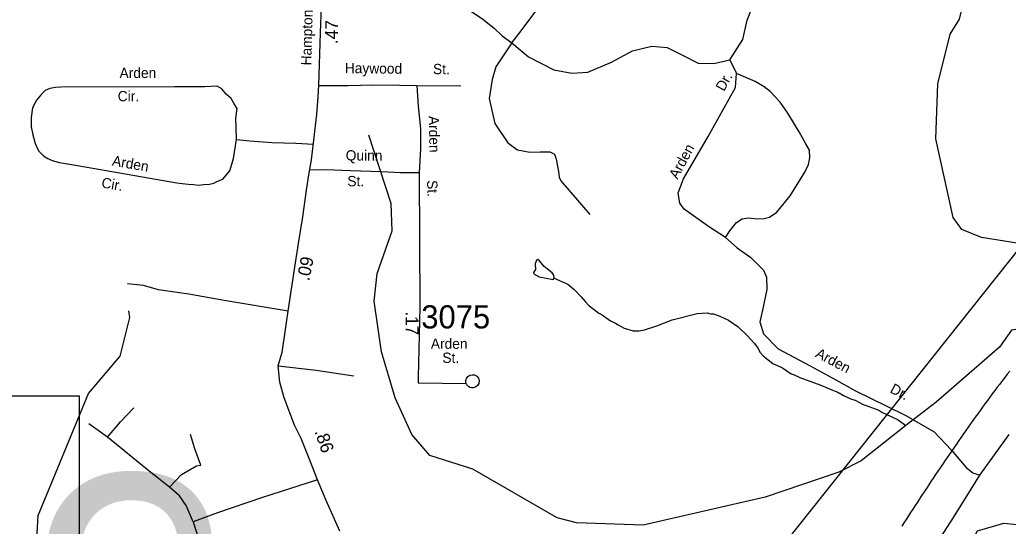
# Model space of a CAD drawing. Extents: x 1551653 to 1702041, y 811336 to 920032.
# Drawn here: x 1592123 to 1598429, y 825767 to 829001 of the extents above; entities that cross this region are included whole.
import ezdxf

# ---------------------------------------------------------------- set-up
doc = ezdxf.new("R2010")
doc.units = 0
for name, color, linetype in [('Old_Level_10', 7, 'Continuous'), ('Old_Level_11', 7, 'Continuous'), ('Old_Level_17', 7, 'Continuous'), ('Old_Level_3', 7, 'Continuous'), ('Old_Level_32', 7, 'Continuous'), ('Old_Level_35', 7, 'Continuous'), ('Old_Level_44', 7, 'Continuous'), ('Old_Level_48', 7, 'Continuous'), ('Old_Level_49', 7, 'Continuous'), ('Old_Level_59', 7, 'Continuous'), ('Old_Level_62', 7, 'Continuous'), ('Old_Level_8', 7, 'Continuous')]:
    doc.layers.add(name, color=color, linetype=linetype)

msp = doc.modelspace()

# ---------------------------------------------------------------- linework, layer by layer
at = {"layer": 'Old_Level_3'}
for points in [[(1598438.715, 826757.733), (1598422.461, 826737.18), (1598406.345, 826716.52), (1598390.372, 826695.749), (1598374.483, 826674.908), (1598358.656, 826654.016), (1598342.89, 826633.073), (1598327.183, 826612.08), (1598311.535, 826591.038), (1598295.944, 826569.95), (1598280.41, 826548.815), (1598264.931, 826527.635), (1598249.505, 826506.41), (1598234.133, 826485.143), (1598218.812, 826463.835), (1598203.541, 826442.486), (1598188.321, 826421.097), (1598173.148, 826399.67), (1598158.024, 826378.207), (1598142.945, 826356.707)], [(1592500.657, 823681.499), (1585664.14, 823681.499), (1585664.14, 826600.1), (1592500.657, 826600.1), (1592500.657, 823681.499)], [(1598142.945, 826356.707), (1598127.912, 826335.173), (1598112.921, 826313.605), (1598097.974, 826292.004), (1598083.068, 826270.372), (1598068.204, 826248.711), (1598053.378, 826227.02), (1598038.59, 826205.302), (1598023.84, 826183.556), (1598009.126, 826161.786), (1597994.446, 826139.991), (1597979.801, 826118.173), (1597965.187, 826096.332), (1597950.606, 826074.471), (1597936.055, 826052.591), (1597921.533, 826030.692), (1597907.039, 826008.775), (1597892.572, 825986.842), (1597878.132, 825964.893), (1597863.716, 825942.931), (1597849.323, 825920.956), (1597834.953, 825898.97), (1597820.605, 825876.972), (1597806.277, 825854.966), (1597791.967, 825832.952), (1597777.676, 825810.93), (1597763.402, 825788.903), (1597749.143, 825766.87)]]:
    msp.add_lwpolyline(points, dxfattribs=at)
at = {"layer": 'Old_Level_32'}
msp.add_lwpolyline([(1594164.258, 825734.497), (1594078.338, 825932.001), (1594022.348, 826062.269), (1593973.226, 826187.915), (1593917.022, 826327.042), (1593875.668, 826412.071), (1593810.35, 826587.676), (1593782.713, 826686.808), (1593771.797, 826790.602), (1593796.213, 826879.275), (1593811.591, 826978.516), (1593823.52, 827068.294), (1593835.341, 827140.787), (1593858.06, 827296.062), (1593877.956, 827420.496), (1593900.983, 827572.341), (1593929.401, 827743.26), (1593952.76, 827912.839), (1593967.919, 828010.312), (1593984.671, 828106.878), (1593999.31, 828233.152), (1594018.137, 828398.99), (1594027.19, 828509.508), (1594030.487, 828582.101), (1594040.461, 828917.07), (1594046.747, 829088.838)], dxfattribs=at)
at = {"layer": 'Old_Level_35'}
for p, q in [((1596652.558, 828745.272), (1596694.674, 828657.963)), ((1594656.211, 828582.101), (1594935.982, 828579.091)), ((1592683.162, 826335.277), (1592563.084, 826419.951))]:
    msp.add_line(p, q, dxfattribs=at)
for points in [[(1596652.558, 828745.272), (1596736.623, 828873.997), (1596764.182, 828999.509), (1596818.296, 829141.479), (1596863.536, 829250.822), (1596939.028, 829371.76), (1596981.759, 829397.857), (1597023.202, 829409.465), (1597057.05, 829410.981), (1597144.206, 829385.815), (1597284.345, 829354.89), (1597431.533, 829301.074), (1597502.193, 829274.421), (1597578.86, 829282.048), (1597619.516, 829307.538), (1597645.818, 829332.81), (1597652.607, 829364.74), (1597679.682, 829412.91), (1597701.713, 829493.965), (1597703.219, 829597.793)], [(1595262.223, 828853.464), (1595321.223, 828930.711), (1595420.806, 829065.367), (1595495.93, 829158.296), (1595570.894, 829233.421), (1595621.314, 829272.62), (1595657.488, 829290.094), (1595683.495, 829289.769), (1595709.263, 829277.64), (1595719.02, 829255.429), (1595716.652, 829227.459), (1595704.158, 829193.696)], [(1594046.179, 829198.913), (1594144.086, 829201.528), (1594309.853, 829195.563), (1594497.5, 829183.152), (1594637.093, 829169.313), (1594762.726, 829147.755), (1594889.99, 829108.152), (1594993.287, 829060.833), (1595074.451, 829007.758), (1595151.62, 828944.957), (1595200.901, 828898.333), (1595262.223, 828853.464)], [(1595262.223, 828853.464), (1595160.445, 828700.113), (1595136.379, 828618.826), (1595118.329, 828498.399), (1595154.429, 828338.835), (1595235.653, 828215.4), (1595298.827, 828170.24), (1595377.042, 828155.186), (1595443.224, 828158.197), (1595503.391, 828158.197), (1595533.474, 828143.143), (1595545.507, 828110.027), (1595560.548, 828031.75), (1595563.556, 827995.622), (1595575.59, 827971.537), (1595759.095, 827757.781)], [(1595262.223, 828853.464), (1595368.017, 828763.336), (1595530.465, 828682.049), (1595644.78, 828660.974), (1595747.062, 828666.996), (1595897.476, 828730.219), (1596032.849, 828802.474), (1596156.19, 828832.581), (1596252.455, 828823.55), (1596351.728, 828775.379), (1596451.002, 828724.198), (1596550.275, 828721.188), (1596652.558, 828745.272)], [(1596624.353, 827610.75), (1596517.503, 827680.156), (1596361.089, 827791.99), (1596333.652, 827830.369), (1596322.309, 827896.214), (1596357.51, 827986.228), (1596515.074, 828254.71), (1596609.045, 828424.518), (1596688.825, 828569.383), (1596694.674, 828657.963)], [(1596624.353, 827610.75), (1596653.015, 827652.394), (1596695.518, 827705.763), (1596731.817, 827729.438), (1596771.991, 827736.829), (1596825.682, 827730.136), (1596871.738, 827731.603), (1596905.747, 827741.121), (1596952.21, 827772.594), (1597037.381, 827877.328), (1597131.288, 828028.108), (1597153.906, 828077.678), (1597162.557, 828119.525), (1597161.13, 828167.58), (1597137.735, 828207.878), (1597094.707, 828286.395), (1597022.279, 828405.329), (1596973.28, 828475.762), (1596910.202, 828542.677), (1596870.8, 828573.094), (1596815.275, 828607.841), (1596694.674, 828657.963)], [(1593504.469, 828236.459), (1593503.674, 828311.201), (1593501.661, 828373.658), (1593508.638, 828434.697), (1593490.192, 828465.202), (1593472.07, 828497.437), (1593439.831, 828526.512), (1593411.265, 828559.109), (1593381.062, 828577.241), (1593303.485, 828572.846), (1593240.605, 828572.528), (1593110.504, 828572.528), (1592384.308, 828571.029), (1592350.207, 828567.528), (1592314.108, 828562.029), (1592285.807, 828548.43), (1592261.506, 828526.731), (1592228.908, 828487.131), (1592204.308, 828437.63), (1592195.305, 828377.528), (1592194.508, 828317.529), (1592205.807, 828265.531), (1592220.906, 828211.131), (1592242.208, 828164.93), (1592273.806, 828132.431), (1592301.706, 828116.03), (1592335.305, 828099.53), (1592375.305, 828088.93), (1592491.105, 828071.23), (1593125.805, 827959.931), (1593159.706, 827955.43), (1593197.603, 827951.03), (1593230.458, 827949.34), (1593263.604, 827945.932), (1593297.603, 827949.432), (1593333.492, 827950.58), (1593360.598, 827956.839), (1593379.682, 827968.098), (1593418.981, 827983.967), (1593462.883, 828036.524), (1593487.045, 828115.098), (1593504.469, 828236.459)], [(1594030.487, 828582.101), (1594217.001, 828582.101), (1594374.216, 828585.764), (1594547.867, 828583.641), (1594656.211, 828582.101)], [(1594656.211, 828582.101), (1594665.217, 828449.843), (1594680.328, 828303.716), (1594680.328, 828177.27), (1594671.303, 828026.737)], [(1593504.469, 828236.459), (1593591.416, 828228.328), (1593730.348, 828218.255), (1593882.972, 828212.211), (1593996.31, 828206.724)], [(1593973.38, 828041.79), (1594075.662, 828044.801), (1594232.05, 828038.998), (1594430.64, 828032.759), (1594550.972, 828026.737), (1594671.303, 828026.737)], [(1594671.303, 828026.737), (1594674.357, 827166.228), (1594665.409, 826719.504), (1594665.409, 826683.377), (1594971.61, 826678.571)], [(1596624.353, 827610.75), (1596699.438, 827543.792), (1596786.823, 827483.757), (1596868.046, 827402.47), (1596886.096, 827357.31), (1596889.104, 827279.033), (1596862.03, 827146.565), (1596843.152, 827072.214), (1596868.046, 826996.033), (1596961.303, 826899.692), (1597165.867, 826791.309), (1597328.315, 826700.99), (1597454.663, 826631.745), (1597649.381, 826536.268), (1597775.729, 826473.045), (1597956.226, 826370.683), (1598067.533, 826253.268), (1598158.974, 826144.568), (1598202.455, 826108.065), (1598248.03, 826093.703)], [(1593835.341, 827140.787), (1593426.433, 827207.717), (1593200.961, 827247.874), (1593007.972, 827276.559), (1592912.432, 827303.33), (1592810.764, 827315.007)], [(1593771.797, 826790.602), (1594014.289, 826762.843), (1594254.582, 826727.213)], [(1594971.61, 826678.571), (1594969.199, 826687.826), (1594969.019, 826698.637), (1594972.857, 826710.366), (1594982.326, 826723.381), (1594994.694, 826731.333), (1595008.369, 826734.657), (1595023.346, 826733.154), (1595038.782, 826724.637), (1595048.92, 826711.422), (1595053.044, 826697.731), (1595051.469, 826679.352), (1595043.572, 826664.906), (1595029.553, 826654.385), (1595015.469, 826650.668), (1595005.459, 826650.471), (1594995.121, 826653.683), (1594984.835, 826659.693), (1594975.846, 826670.28), (1594971.61, 826678.571)], [(1592683.162, 826335.277), (1592765.033, 826433.608), (1592849.633, 826523.745)], [(1593078.1, 826015.835), (1592947.878, 826119.493), (1592683.162, 826335.277)], [(1593277.321, 826157.869), (1593239.114, 826261.663), (1593211.824, 826351.801)], [(1593078.1, 826015.835), (1593154.513, 826097.777), (1593250.03, 826152.406), (1593277.321, 826157.869)], [(1594022.348, 826062.269), (1593670.302, 825950.28), (1593383.754, 825851.949), (1593228.198, 825794.588)], [(1593228.198, 825794.588), (1593184.533, 825898.383), (1593140.869, 825961.206), (1593078.1, 826015.835)], [(1593228.198, 825794.588), (1593275.254, 825648.002), (1593305.274, 825514.161), (1593340.751, 825393.979), (1593343.48, 825320.23), (1593308.002, 825208.241), (1593253.422, 825112.641)]]:
    msp.add_lwpolyline(points, dxfattribs=at)
at = {"layer": 'Old_Level_44'}
for points in [[(1598248.03, 826093.703), (1598434.544, 826352.619)], [(1597966.956, 825648.028), (1598064.663, 825798.733), (1598163.798, 825958.225), (1598248.03, 826093.703)]]:
    msp.add_lwpolyline(points, dxfattribs=at)
at = {"layer": 'Old_Level_48'}
msp.add_lwpolyline([(1590131.284, 820141.047), (1590229.336, 820548.809), (1590453.453, 820643.953), (1590635.55, 820603.176), (1590873.676, 820535.216), (1591111.802, 821119.675), (1591574.046, 821309.963), (1592148.349, 821608.988), (1592778.683, 821962.381), (1593338.978, 822288.59), (1593801.223, 822587.615), (1594445.563, 823022.561), (1595159.941, 823742.94), (1596126.451, 824626.422), (1596938.881, 825577.865), (1598671.609, 827755.277)], dxfattribs=at)
at = {"layer": 'Old_Level_49'}
msp.add_lwpolyline([(1590131.284, 820141.047), (1590229.336, 820548.809), (1590453.453, 820643.953), (1590635.55, 820603.176), (1590873.676, 820535.216), (1591111.802, 821119.675), (1591574.046, 821309.963), (1592148.349, 821608.988), (1592778.683, 821962.381), (1593338.978, 822288.59), (1593801.223, 822587.615), (1594445.563, 823022.561), (1595159.941, 823742.94), (1596126.451, 824626.422), (1596938.881, 825577.865), (1598671.609, 827755.277)], dxfattribs=at)
at = {"layer": 'Old_Level_59'}
for points in [[(1599148.603, 827468.1), (1598258.574, 827610.868), (1598133.595, 827662.695), (1598076.59, 827739.333), (1597966.58, 828240.532), (1597979.601, 828591.53), (1598058.648, 828908.284), (1598118.626, 829005.581), (1598197.674, 829332.229), (1598184.653, 829555.736), (1598077.616, 829689.174), (1597978.575, 829750.33)], [(1599148.603, 827468.1), (1599130.66, 827383.106), (1598893.62, 827085.935), (1598450.605, 827019.396), (1598372.978, 826910.966), (1597968.602, 826558.909), (1597775.779, 826409.981), (1597490.344, 826184.316), (1597347.32, 826111.728), (1596877.339, 825951.819), (1596099.581, 825773.652), (1595674.61, 825788.878), (1595550.656, 825820.917), (1595012.6, 826130.546), (1594738.65, 826218.154), (1594623.616, 826351.797), (1594518.629, 826586.992), (1594430.559, 826880.934), (1594384.628, 827203.583), (1594403.595, 827380.441), (1594498.636, 827654.288), (1594492.587, 827828.377), (1594348.641, 828264.625)], [(1588265.566, 824215.564), (1588439.552, 824172.606), (1588686.538, 823960.787), (1588851.605, 823855.749), (1588974.533, 823721.953), (1589236.59, 823335.84), (1589474.553, 823114.332), (1589822.629, 822975.973), (1590073.613, 823007.039), (1590283.586, 823094.647), (1590426.61, 823200.095), (1590631.559, 823540.635), (1590813.543, 824035.888), (1590899.562, 824201.57), (1591102.564, 824417.387), (1591413.628, 824562.154), (1591808.558, 824774.024), (1592129.567, 825086.01), (1592206.564, 825242.004), (1592240.603, 825835.476), (1592560.587, 826613.546), (1592763.588, 826852.329), (1592825.617, 827100.596), (1592817.619, 827143.4)], [(1595746.583, 821716.902), (1595849.622, 821951.174), (1595897.604, 822426.177), (1596086.662, 822855.659), (1596162.634, 822972.283), (1596409.619, 823325.075), (1596510.608, 823424.781), (1596922.66, 823702.063), (1597091.623, 823869.283), (1597457.641, 824446.197), (1597628.654, 824777.612), (1597982.574, 825065.864), (1598093.61, 825263.842), (1598139.644, 825561.629), (1598233.66, 825737), (1598401.598, 825786.11), (1598700.666, 825757.043)]]:
    msp.add_lwpolyline(points, dxfattribs=at)
at = {"layer": 'Old_Level_62'}
for points in [[(1595532.817, 827349.99), (1595529.741, 827370.496), (1595519.591, 827384.388), (1595468.738, 827426.577), (1595437.775, 827461.744), (1595427.522, 827469.28), (1595419.525, 827465.947), (1595411.836, 827443.186), (1595412.656, 827406.124), (1595399.84, 827387.977), (1595403.224, 827378.288), (1595436.032, 827360.192), (1595525.332, 827342.66), (1595532.817, 827349.99)], [(1595532.817, 827349.99), (1595619.144, 827312.517), (1595659.744, 827278.94), (1595703.728, 827232.24)], [(1595703.728, 827232.24), (1595729.974, 827202.917), (1595751.812, 827178.721), (1595817.019, 827127.816), (1595830.962, 827121.614), (1595892.375, 827078.758), (1595924.159, 827064.302), (1595939.948, 827052.101), (1595977.677, 827031.596), (1596035.399, 827014.782), (1596075.384, 827014.218), (1596107.475, 827021.804), (1596187.753, 827046.667), (1596284.23, 827085.32), (1596444.683, 827125.048), (1596508.66, 827130.174), (1596532.548, 827123.818), (1596548.542, 827123.613), (1596588.322, 827109.054), (1596643.994, 827082.295), (1596705.304, 827039.439), (1596764.565, 826982.64), (1596807.83, 826936.042), (1596829.463, 826907.745), (1596846.995, 826875.5), (1596864.732, 826855.251), (1596927.991, 826806.397), (1596989.609, 826777.537), (1597045.076, 826740.781), (1597059.019, 826736.577), (1597098.697, 826716.021), (1597233.929, 826668.141), (1597317.385, 826631.027), (1597333.379, 826626.772), (1597345.272, 826618.621), (1597351.219, 826618.519), (1597376.953, 826602.165), (1597428.626, 826577.457), (1597452.514, 826571.152), (1597500.189, 826546.494), (1597603.535, 826507.073), (1597623.323, 826494.77), (1597726.669, 826447.351), (1597775.779, 826409.981)]]:
    msp.add_lwpolyline(points, dxfattribs=at)

# ---------------------------------------------------------------- texts
at = {"layer": 'Old_Level_10'}
for s, rotation, p in [('Arden', 0.1182944, (1592759.372, 828628.713)), ('Haywood', 359.2996556, (1594196.05, 828660.386)), ('St.', 359.70775, (1594758.838, 828653.885)), ('Dr.', 61.1575861, (1596615.648, 828539.579)), ('Cir.', 0.1182917, (1592747.78, 828480.497)), ('Arden', 271.3237694, (1594731.519, 828386.441)), ('Arden', 61.657725, (1596318.378, 827978.769)), ('Arden', 350.0539194, (1592708.523, 828070.692)), ('Quinn', 359.8876333, (1594202.238, 828102.427)), ('St.', 359.8876333, (1594212.506, 827938.236)), ('Cir.', 350.0539194, (1592640.375, 827930.699)), ('St.', 271.82505, (1594720.944, 827976.1)), ('Arden', 332.272375, (1597193.142, 826850.421)), ('Dr.', 332.3044972, (1597669.594, 826623.902))]:
    msp.add_text(s, height=65.6167, rotation=rotation, dxfattribs=at).set_placement(p)
at = {"layer": 'Old_Level_11'}
msp.add_text('Hampton', height=65.6167, rotation=88.5382611, dxfattribs=at).set_placement((1593982.568, 828709.054))
for s, p in [('Arden', (1594745.276, 826899.859)), ('St.', (1594818.764, 826810.162))]:
    msp.add_text(s, height=65.6167, dxfattribs=at).set_placement(p)
at = {"layer": 'Old_Level_17'}
for s, rotation, p in [('.47', 88.5382611, (1594150.946, 828844.582)), ('.09', 78.3042278, (1593968.644, 827329.408)), ('.17', 270.7486083, (1594583.856, 827138.921)), ('.86', 288.7687944, (1594002.858, 826372.094))]:
    msp.add_text(s, height=82.0208, rotation=rotation, dxfattribs=at).set_placement(p)
at = {"layer": 'Old_Level_3'}
msp.add_text('I-2102', height=1788.0542, dxfattribs=at).set_placement((1586717.141, 824305.739))
at = {"layer": 'Old_Level_8'}
msp.add_text('3075', height=147.6375, dxfattribs=at).set_placement((1594684.443, 827030.071))

doc.saveas('drawing.dxf')
